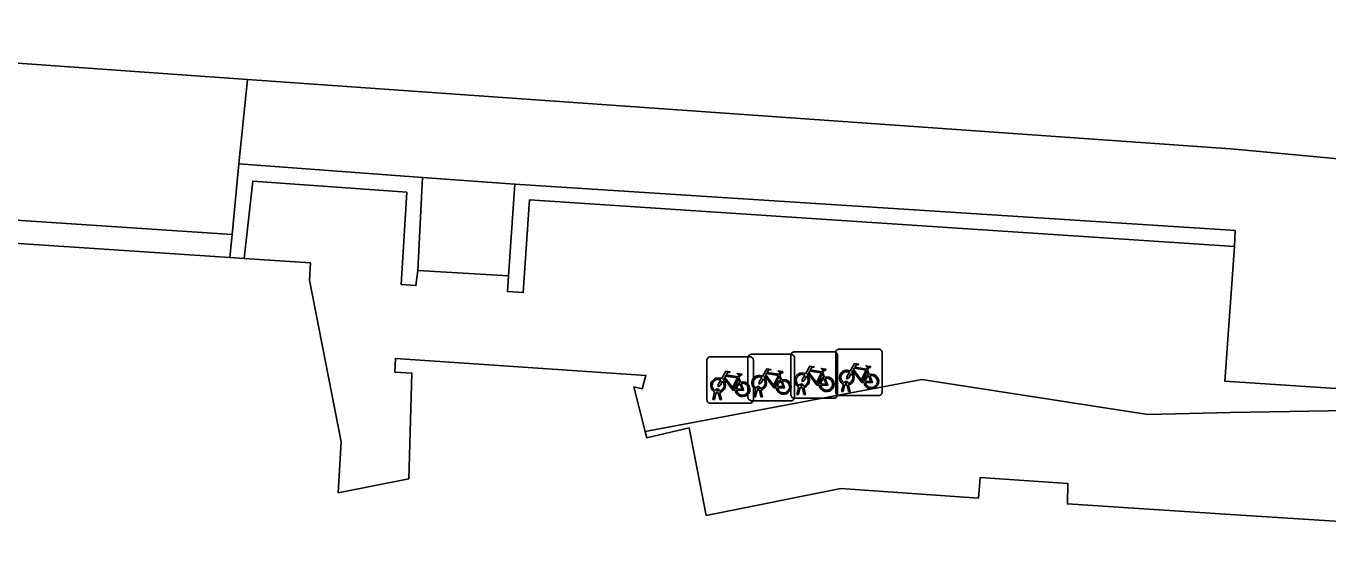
# Model space of a CAD drawing. Extents: x 161848 to 162726, y 385382 to 386521.
# Drawn here: x 161974.11 to 162002.1, y 386256.51 to 386267.63 of the extents above; entities that cross this region are included whole.
import ezdxf

# ---------------------------------------------------------------- set-up
doc = ezdxf.new("R2010")
doc.units = 0
for name, color, linetype in [('IMGEO_Fietsenrek', 7, 'Continuous'), ('IMGEO_Fietspad_open', 7, 'Continuous'), ('IMGEO_Groenvoorziening', 7, 'Continuous'), ('IMGEO_Muur', 7, 'Continuous'), ('IMGEO_Pand', 7, 'Continuous'), ('IMGEO_Pand_overbouw', 7, 'Continuous'), ('IMGEO_Voetpad_op_trap', 7, 'Continuous'), ('IMGEO_Voetpad_open', 7, 'Continuous')]:
    doc.layers.add(name, color=color, linetype=linetype)

msp = doc.modelspace()

# ---------------------------------------------------------------- linework, layer by layer
at = {"layer": 'IMGEO_Fietsenrek'}
for p, q in [((161990.628, 386260.624), (161991.469, 386260.624)), ((161991.469, 386260.624), (161990.628, 386260.624)), ((161991.514, 386259.757), (161991.514, 386260.598)), ((161991.514, 386260.598), (161991.514, 386259.757)), ((161991.589, 386260.682), (161992.43, 386260.682)), ((161992.43, 386260.682), (161991.589, 386260.682)), ((161992.514, 386260.607), (161992.514, 386259.766)), ((161992.514, 386259.766), (161992.514, 386260.607)), ((161988.746, 386259.591), (161988.746, 386260.432)), ((161988.746, 386260.432), (161988.746, 386259.591)), ((161988.821, 386260.516), (161989.662, 386260.516)), ((161989.662, 386260.516), (161988.821, 386260.516)), ((161989.628, 386259.644), (161989.628, 386260.485)), ((161989.628, 386260.485), (161989.628, 386259.644)), ((161989.703, 386260.569), (161990.544, 386260.569)), ((161990.544, 386260.569), (161989.703, 386260.569)), ((161989.746, 386260.441), (161989.746, 386259.6)), ((161989.746, 386259.6), (161989.746, 386260.441)), ((161990.553, 386259.699), (161990.553, 386260.54)), ((161990.553, 386260.54), (161990.553, 386259.699)), ((161990.628, 386260.494), (161990.628, 386259.653)), ((161990.628, 386259.653), (161990.628, 386260.494)), ((161991.553, 386260.549), (161991.553, 386259.708)), ((161991.553, 386259.708), (161991.553, 386260.549)), ((161989.433, 386260.065), (161989.469, 386259.97)), ((161990.315, 386260.118), (161990.351, 386260.023)), ((161991.24, 386260.173), (161991.276, 386260.078)), ((161992.201, 386260.231), (161992.237, 386260.136)), ((161988.873, 386259.6), (161988.912, 386259.76)), ((161988.942, 386259.748), (161988.907, 386259.6)), ((161988.984, 386259.772), (161988.983, 386259.776)), ((161989.025, 386259.6), (161988.991, 386259.742)), ((161989.015, 386259.783), (161989.016, 386259.776)), ((161989.023, 386259.746), (161989.058, 386259.6)), ((161989.755, 386259.653), (161989.794, 386259.813)), ((161989.824, 386259.801), (161989.789, 386259.653)), ((161989.866, 386259.825), (161989.865, 386259.829)), ((161989.907, 386259.653), (161989.873, 386259.795)), ((161989.897, 386259.836), (161989.898, 386259.829)), ((161989.905, 386259.799), (161989.94, 386259.653)), ((161990.68, 386259.708), (161990.719, 386259.868)), ((161990.749, 386259.856), (161990.714, 386259.708)), ((161990.791, 386259.88), (161990.79, 386259.884)), ((161990.832, 386259.708), (161990.798, 386259.85)), ((161990.822, 386259.891), (161990.823, 386259.884)), ((161990.83, 386259.854), (161990.865, 386259.708)), ((161991.641, 386259.766), (161991.68, 386259.926)), ((161991.675, 386259.766), (161991.641, 386259.766)), ((161991.71, 386259.914), (161991.675, 386259.766)), ((161991.752, 386259.938), (161991.751, 386259.942)), ((161991.793, 386259.766), (161991.759, 386259.908)), ((161991.783, 386259.949), (161991.784, 386259.942)), ((161991.791, 386259.912), (161991.826, 386259.766)), ((161991.826, 386259.766), (161991.793, 386259.766)), ((161989.671, 386259.516), (161988.83, 386259.516)), ((161988.83, 386259.516), (161989.671, 386259.516)), ((161988.907, 386259.6), (161988.873, 386259.6)), ((161989.058, 386259.6), (161989.025, 386259.6)), ((161990.553, 386259.569), (161989.712, 386259.569)), ((161989.712, 386259.569), (161990.553, 386259.569)), ((161989.789, 386259.653), (161989.755, 386259.653)), ((161989.94, 386259.653), (161989.907, 386259.653)), ((161991.478, 386259.624), (161990.637, 386259.624)), ((161990.637, 386259.624), (161991.478, 386259.624)), ((161990.714, 386259.708), (161990.68, 386259.708)), ((161990.865, 386259.708), (161990.832, 386259.708)), ((161992.439, 386259.682), (161991.598, 386259.682)), ((161991.598, 386259.682), (161992.439, 386259.682))]:
    msp.add_line(p, q, dxfattribs=at)
for points in [[(161990.866, 386260.15), (161990.961, 386260.314), (161991.047, 386260.3), (161991.049, 386260.291), (161990.993, 386260.28), (161990.966, 386260.235), (161991.222, 386260.194)], [(161991.827, 386260.208), (161991.922, 386260.372), (161992.008, 386260.358), (161992.01, 386260.349), (161991.954, 386260.338), (161991.927, 386260.293), (161992.183, 386260.252)], [(161992.183, 386260.252), (161992.208, 386260.301), (161992.202, 386260.305), (161992.179, 386260.309), (161992.167, 386260.316), (161992.166, 386260.319), (161992.168, 386260.324), (161992.263, 386260.309), (161992.265, 386260.299), (161992.255, 386260.286), (161992.243, 386260.28), (161992.229, 386260.286), (161992.201, 386260.231)], [(161989.08, 386259.99), (161989.028, 386259.9), (161988.988, 386259.875), (161988.989, 386259.922), (161989.044, 386260.016)], [(161989.059, 386260.042), (161989.154, 386260.206), (161989.24, 386260.192), (161989.242, 386260.183), (161989.186, 386260.172), (161989.159, 386260.127), (161989.415, 386260.086)], [(161989.355, 386259.798), (161989.305, 386259.798), (161989.114, 386260.049), (161989.095, 386260.017)], [(161989.402, 386260.061), (161989.145, 386260.102), (161989.128, 386260.073), (161989.295, 386259.853), (161989.402, 386260.061)], [(161989.45, 386259.963), (161989.42, 386260.04), (161989.311, 386259.822), (161989.354, 386259.822)], [(161989.415, 386260.086), (161989.44, 386260.135), (161989.434, 386260.139), (161989.411, 386260.143), (161989.399, 386260.15), (161989.398, 386260.153), (161989.4, 386260.158), (161989.495, 386260.143), (161989.497, 386260.133), (161989.487, 386260.12), (161989.475, 386260.114), (161989.461, 386260.12), (161989.433, 386260.065)], [(161989.962, 386260.043), (161989.91, 386259.953), (161989.87, 386259.928), (161989.871, 386259.975), (161989.926, 386260.069)], [(161989.941, 386260.095), (161990.036, 386260.259), (161990.122, 386260.245), (161990.124, 386260.236), (161990.068, 386260.225), (161990.041, 386260.18), (161990.297, 386260.139)], [(161990.237, 386259.851), (161990.187, 386259.851), (161989.996, 386260.102), (161989.977, 386260.07)], [(161990.284, 386260.114), (161990.027, 386260.155), (161990.01, 386260.126), (161990.177, 386259.906), (161990.284, 386260.114)], [(161990.332, 386260.016), (161990.302, 386260.093), (161990.193, 386259.875), (161990.236, 386259.875)], [(161990.297, 386260.139), (161990.322, 386260.188), (161990.316, 386260.192), (161990.293, 386260.196), (161990.281, 386260.203), (161990.28, 386260.206), (161990.282, 386260.211), (161990.377, 386260.196), (161990.379, 386260.186), (161990.369, 386260.173), (161990.357, 386260.167), (161990.343, 386260.173), (161990.315, 386260.118)], [(161990.887, 386260.098), (161990.835, 386260.008), (161990.795, 386259.983), (161990.796, 386260.03), (161990.851, 386260.124)], [(161991.162, 386259.906), (161991.112, 386259.906), (161990.921, 386260.157), (161990.902, 386260.125)], [(161991.209, 386260.169), (161990.952, 386260.21), (161990.935, 386260.181), (161991.102, 386259.961), (161991.209, 386260.169)], [(161991.257, 386260.071), (161991.227, 386260.148), (161991.118, 386259.93), (161991.161, 386259.93)], [(161991.191, 386259.93), (161991.311, 386259.929), (161991.267, 386260.043)], [(161991.287, 386260.05), (161991.342, 386259.905), (161991.192, 386259.905)], [(161991.222, 386260.194), (161991.247, 386260.243), (161991.241, 386260.247), (161991.218, 386260.251), (161991.206, 386260.258), (161991.205, 386260.261), (161991.207, 386260.266), (161991.302, 386260.251), (161991.304, 386260.241), (161991.294, 386260.228), (161991.282, 386260.222), (161991.268, 386260.228), (161991.24, 386260.173)], [(161991.848, 386260.156), (161991.796, 386260.066), (161991.756, 386260.041), (161991.757, 386260.088), (161991.812, 386260.182)], [(161992.123, 386259.964), (161992.073, 386259.964), (161991.882, 386260.215), (161991.863, 386260.183)], [(161992.17, 386260.227), (161991.913, 386260.268), (161991.896, 386260.239), (161992.063, 386260.019), (161992.17, 386260.227)], [(161992.218, 386260.129), (161992.188, 386260.206), (161992.079, 386259.988), (161992.122, 386259.988)], [(161992.152, 386259.988), (161992.272, 386259.987), (161992.228, 386260.101)], [(161992.248, 386260.108), (161992.303, 386259.963), (161992.153, 386259.963)], [(161989.384, 386259.822), (161989.504, 386259.821), (161989.46, 386259.935)], [(161989.48, 386259.942), (161989.535, 386259.797), (161989.385, 386259.797)], [(161990.266, 386259.875), (161990.386, 386259.874), (161990.342, 386259.988)], [(161990.362, 386259.995), (161990.417, 386259.85), (161990.267, 386259.85)]]:
    msp.add_lwpolyline(points, dxfattribs=at)
for centre, radius, start, end in [((161990.631, 386260.546), 0.0779, 92.4484, 184.2845), ((161990.631, 386260.546), 0.0779, 92.4484, 184.2845), ((161991.475, 386260.546), 0.0779, 2.4484, 94.2845), ((161991.475, 386260.546), 0.0779, 2.4484, 94.2845), ((161991.592, 386260.604), 0.0779, 92.4484, 184.2845), ((161991.592, 386260.604), 0.0779, 92.4484, 184.2845), ((161992.436, 386260.604), 0.0779, 2.4484, 94.2845), ((161992.436, 386260.604), 0.0779, 2.4484, 94.2845), ((161988.824, 386260.438), 0.0779, 92.4484, 184.2845), ((161988.824, 386260.438), 0.0779, 92.4484, 184.2845), ((161989.706, 386260.491), 0.0779, 92.4484, 184.2845), ((161989.706, 386260.491), 0.0779, 92.4484, 184.2845), ((161989.668, 386260.438), 0.0779, 2.4484, 94.2845), ((161989.668, 386260.438), 0.0779, 2.4484, 94.2845), ((161990.55, 386260.491), 0.0779, 2.4484, 94.2845), ((161990.55, 386260.491), 0.0779, 2.4484, 94.2845), ((161988.986, 386259.901), 0.159, 62.6766, 242.1369), ((161988.986, 386259.901), 0.129, 63.3192, 238.903), ((161988.986, 386259.901), 0.159, 283.5766, 46.6042), ((161989.868, 386259.954), 0.159, 62.6766, 242.1369), ((161989.868, 386259.954), 0.129, 63.3192, 238.903), ((161989.868, 386259.954), 0.129, 283.6043, 43.4302), ((161989.868, 386259.954), 0.159, 283.5766, 46.6042), ((161990.395, 386259.87), 0.159, 113.3408, 178.3217), ((161990.395, 386259.87), 0.159, 187.0065, 105.7708), ((161990.793, 386260.009), 0.159, 62.6766, 242.1369), ((161990.793, 386260.009), 0.129, 63.3192, 238.903), ((161990.793, 386260.009), 0.129, 283.6043, 43.4302), ((161990.793, 386260.009), 0.159, 283.5766, 46.6042), ((161991.32, 386259.925), 0.159, 113.3408, 178.3217), ((161991.32, 386259.925), 0.159, 187.0065, 105.7708), ((161991.32, 386259.925), 0.129, 113.923, 177.9556), ((161991.32, 386259.925), 0.129, 188.6715, 104.5883), ((161991.754, 386260.067), 0.159, 62.6766, 242.1369), ((161991.754, 386260.067), 0.129, 63.3192, 238.903), ((161991.754, 386260.067), 0.129, 283.6043, 43.4302), ((161991.754, 386260.067), 0.159, 283.5766, 46.6042), ((161992.281, 386259.983), 0.159, 113.3408, 178.3217), ((161992.281, 386259.983), 0.159, 187.0065, 105.7708), ((161992.281, 386259.983), 0.129, 113.923, 177.9556), ((161992.281, 386259.983), 0.129, 188.6715, 104.5883), ((161988.966, 386259.772), 0.0499, 12.8025, 158.6934), ((161988.986, 386259.901), 0.159, 253.9967, 271.7867), ((161988.966, 386259.772), 0.0174, 12.8025, 163.4502), ((161988.986, 386259.901), 0.129, 253.415, 269.0204), ((161988.986, 386259.901), 0.129, 283.6043, 43.4302), ((161989.513, 386259.817), 0.159, 113.3408, 178.3217), ((161989.513, 386259.817), 0.159, 187.0065, 105.7708), ((161989.513, 386259.817), 0.129, 113.923, 177.9556), ((161989.513, 386259.817), 0.129, 188.6715, 104.5883), ((161989.848, 386259.825), 0.0499, 12.8025, 158.6934), ((161989.868, 386259.954), 0.159, 253.9967, 271.7867), ((161989.848, 386259.825), 0.0174, 12.8025, 163.4502), ((161989.868, 386259.954), 0.129, 253.415, 269.0204), ((161990.395, 386259.87), 0.129, 113.923, 177.9556), ((161990.395, 386259.87), 0.129, 188.6715, 104.5883), ((161990.773, 386259.88), 0.0499, 12.8025, 158.6934), ((161990.793, 386260.009), 0.159, 253.9967, 271.7867), ((161990.773, 386259.88), 0.0174, 12.8025, 163.4502), ((161990.793, 386260.009), 0.129, 253.415, 269.0204), ((161991.592, 386259.76), 0.0779, 182.4484, 274.2845), ((161991.592, 386259.76), 0.0779, 182.4484, 274.2845), ((161991.734, 386259.938), 0.0499, 12.8025, 158.6934), ((161991.754, 386260.067), 0.159, 253.9967, 271.7867), ((161991.734, 386259.938), 0.0174, 12.8025, 163.4502), ((161991.754, 386260.067), 0.129, 253.415, 269.0204), ((161992.436, 386259.76), 0.0779, 272.4484, 4.2845), ((161992.436, 386259.76), 0.0779, 272.4484, 4.2845), ((161988.824, 386259.594), 0.0779, 182.4484, 274.2845), ((161988.824, 386259.594), 0.0779, 182.4484, 274.2845), ((161989.706, 386259.647), 0.0779, 182.4484, 274.2845), ((161989.706, 386259.647), 0.0779, 182.4484, 274.2845), ((161989.668, 386259.594), 0.0779, 272.4484, 4.2845), ((161989.668, 386259.594), 0.0779, 272.4484, 4.2845), ((161990.631, 386259.702), 0.0779, 182.4484, 274.2845), ((161990.631, 386259.702), 0.0779, 182.4484, 274.2845), ((161990.55, 386259.647), 0.0779, 272.4484, 4.2845), ((161990.55, 386259.647), 0.0779, 272.4484, 4.2845), ((161991.475, 386259.702), 0.0779, 272.4484, 4.2845), ((161991.475, 386259.702), 0.0779, 272.4484, 4.2845)]:
    msp.add_arc(centre, radius, start, end, dxfattribs=at)
at = {"layer": 'IMGEO_Fietspad_open'}
msp.add_lwpolyline([(161946.09, 386268.796), (161951.821, 386268.392), (161963.771, 386267.547), (161965.253, 386267.442), (161978.868, 386266.479), (162000, 386264.985), (162000.242, 386264.968), (162007.99, 386264.239), (162008.22, 386268.36)], dxfattribs=at)
at = {"layer": 'IMGEO_Groenvoorziening'}
for points in [[(161978.683, 386264.664), (161978.868, 386266.479), (161965.253, 386267.442), (161965.21, 386266.765), (161965.039, 386264.044), (161978.537, 386263.147)], [(161969.101, 386263.116), (161969.616, 386263.637), (161969.951, 386263.216), (161978.489, 386262.649), (161978.537, 386263.147), (161965.039, 386264.044), (161965.001, 386263.445)]]:
    msp.add_lwpolyline(points, close=True, dxfattribs=at)
at = {"layer": 'IMGEO_Muur'}
for points in [[(161978.537, 386263.147), (161978.489, 386262.649), (161978.8, 386262.629), (161978.983, 386264.293), (161982.293, 386264.053), (161982.173, 386262.072), (161982.489, 386262.048), (161982.531, 386262.371), (161982.632, 386264.371), (161978.683, 386264.664)], [(162000.102, 386263.234), (162000, 386263.241), (161984.619, 386264.23), (161984.481, 386262.255), (161984.461, 386261.921), (161984.796, 386261.896), (161984.931, 386263.889), (162000.086, 386262.888)]]:
    msp.add_lwpolyline(points, close=True, dxfattribs=at)
at = {"layer": 'IMGEO_Pand'}
msp.add_lwpolyline([(162009.546, 386256.513), (162000, 386257.128), (161996.497, 386257.354), (161996.508, 386257.791), (161994.623, 386257.922), (161994.584, 386257.479), (161991.624, 386257.682), (161988.73, 386257.105), (161988.363, 386258.985), (161987.455, 386258.776), (161987.42, 386258.909), (161987.172, 386259.867), (161987.355, 386259.828), (161987.433, 386260.114), (161982.051, 386260.48), (161982.037, 386260.187), (161982.404, 386260.166), (161982.335, 386257.89), (161980.816, 386257.592), (161980.885, 386258.69), (161980.202, 386262.165), (161980.225, 386262.534), (161978.8, 386262.629), (161978.489, 386262.649), (161969.951, 386263.216)], dxfattribs=at)
at = {"layer": 'IMGEO_Pand_overbouw'}
msp.add_lwpolyline([(162003.375, 386259.374), (162000, 386259.317), (161998.222, 386259.274), (161993.368, 386260.03), (161987.42, 386258.909), (161987.455, 386258.776), (161988.363, 386258.985), (161988.73, 386257.105), (161991.624, 386257.682), (161994.584, 386257.479), (161994.623, 386257.922), (161996.508, 386257.791), (161996.497, 386257.354), (162000, 386257.128), (162009.546, 386256.513)], dxfattribs=at)
at = {"layer": 'IMGEO_Voetpad_op_trap'}
msp.add_lwpolyline([(161982.632, 386264.371), (161982.531, 386262.371), (161984.481, 386262.255), (161984.619, 386264.23)], close=True, dxfattribs=at)
at = {"layer": 'IMGEO_Voetpad_open'}
for points in [[(162009.804, 386264.095), (162007.99, 386264.239), (162000.242, 386264.968), (162000, 386264.985), (161978.868, 386266.479), (161978.683, 386264.664), (161982.632, 386264.371), (161984.619, 386264.23), (162000, 386263.241), (162000.102, 386263.234), (162000.086, 386262.888), (161999.882, 386259.988), (162010.522, 386259.286), (162010.728, 386263.013)], [(162000.086, 386262.888), (161984.931, 386263.889), (161984.796, 386261.896), (161984.461, 386261.921), (161984.481, 386262.255), (161982.531, 386262.371), (161982.489, 386262.048), (161982.173, 386262.072), (161982.293, 386264.053), (161978.983, 386264.293), (161978.8, 386262.629), (161980.225, 386262.534), (161980.202, 386262.165), (161980.885, 386258.69), (161980.816, 386257.592), (161982.335, 386257.89), (161982.404, 386260.166), (161982.037, 386260.187), (161982.051, 386260.48), (161987.433, 386260.114), (161987.355, 386259.828), (161987.172, 386259.867), (161987.42, 386258.909), (161987.455, 386258.776), (161988.363, 386258.985), (161988.73, 386257.105), (161991.624, 386257.682), (161994.584, 386257.479), (161994.623, 386257.922), (161996.508, 386257.791), (161996.497, 386257.354), (162000, 386257.128), (162009.546, 386256.513)], [(162025.588, 386262.21), (162025.332, 386258.309), (162010.522, 386259.286), (161999.882, 386259.988), (162000.086, 386262.888)]]:
    msp.add_lwpolyline(points, dxfattribs=at)

doc.saveas('drawing.dxf')
